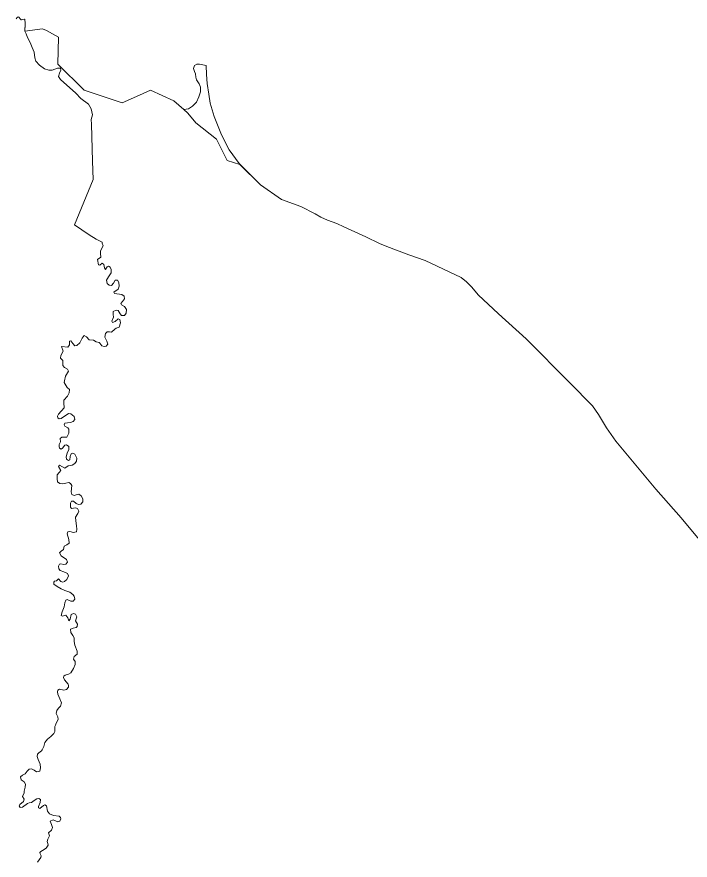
# Model space of a CAD drawing. Extents: x 369010 to 739155, y 6377141 to 6616555.
# Drawn here: x 673001 to 676896, y 6441688 to 6446567 of the extents above; entities that cross this region are included whole.
import ezdxf

# ---------------------------------------------------------------- set-up
doc = ezdxf.new("R2010")
doc.units = 0
doc.header["$LTSCALE"] = 40
doc.layers.add('1', color=7, linetype='Continuous', lineweight=13)

msp = doc.modelspace()

# ---------------------------------------------------------------- linework, layer by layer
at = {"layer": '1'}
for points in [[(672996.69, 6446554.69), (673001.99, 6446562.96), (673004.64, 6446564.45), (673008.44, 6446566.6), (673012.91, 6446564.45), (673014.9, 6446563.63), (673020.86, 6446556.01), (673025.99, 6446549.39), (673027.15, 6446549.72), (673035.42, 6446552.21), (673045.68, 6446553.86), (673047.01, 6446550.72), (673048.33, 6446529.53), (673048.17, 6446525.06), (673047.17, 6446483.69), (673148.79, 6446497.92), (673171.8, 6446487.16), (673241.64, 6446449.26), (673238, 6446293.85), (673389.77, 6446142.58), (673609.89, 6446069.93), (673710.35, 6446114.28), (673774.23, 6446142.58), (673908.62, 6446080.19), (673966.55, 6446030.37), (673993.86, 6446035.34), (674017.36, 6446049.57), (674039.87, 6446074.07), (674052.94, 6446103.69), (674063.04, 6446132.32), (674063.04, 6446159.63), (674055.42, 6446179.33), (674040.86, 6446202.66), (674035.56, 6446218.38), (674034.57, 6446237.09), (674027.62, 6446251.15), (674023.48, 6446268.2), (674028.78, 6446285.74), (674041.19, 6446293.36), (674057.08, 6446292.7), (674095.31, 6446284.92), (674097.46, 6446232.29), (674102.26, 6446180.98), (674110.54, 6446119.41), (674119.47, 6446067.94), (674141.65, 6445989.66), (674184.52, 6445884.56), (674230.03, 6445797.34), (674286.47, 6445718.23), (674409.6, 6445594.93), (674532.41, 6445510.69), (674644.12, 6445470.31), (674726.21, 6445427.61), (674759.31, 6445407.41), (674798.04, 6445390.04), (674852.16, 6445370.67), (674892.87, 6445352.3), (675019.65, 6445293.22), (675099.09, 6445255.48), (675141.63, 6445238.1), (675267.57, 6445189.94), (675362.9, 6445156.51), (675570.94, 6445058.04), (675602.72, 6445034.2), (675633.01, 6445003.25), (675670.25, 6444958.73), (675787.09, 6444848.34), (675946.64, 6444703.03), (676200.85, 6444448.98), (676330.28, 6444317.07), (676366.02, 6444267.09), (676412.03, 6444189.97), (676466.82, 6444112.18), (676523.25, 6444043.17), (676697.2, 6443834.3), (676843.34, 6443669.13), (676967.13, 6443520.5)], [(673048.33, 6446529.53), (673047.01, 6446550.72), (673045.68, 6446553.86), (673035.42, 6446552.21), (673027.31, 6446549.72), (673025.99, 6446549.39), (673020.86, 6446556.01), (673014.9, 6446563.63), (673012.91, 6446564.45), (673008.44, 6446566.6), (673004.64, 6446564.45), (673001.99, 6446562.96), (672996.69, 6446554.69)], [(673476.49, 6444682.51), (673481.62, 6444679.53), (673492.05, 6444663.47), (673505.12, 6444658.67), (673517.53, 6444661.16), (673527.3, 6444673.57), (673521.18, 6444689.96), (673509.76, 6444712.96), (673513.73, 6444733.98), (673523.99, 6444744.9), (673537.56, 6444744.24), (673548.48, 6444741.59), (673567.35, 6444759.8), (673576.12, 6444764.76), (673592.67, 6444770.89), (673601.28, 6444796.54), (673596.31, 6444816.73), (673586.38, 6444819.21), (673570.33, 6444803.49), (673553.78, 6444799.02), (673551.13, 6444806.47), (673560.4, 6444828.65), (673558.58, 6444845.03), (673558.58, 6444862.08), (673574.8, 6444870.19), (673587.71, 6444867.54), (673597.8, 6444847.85), (673607.07, 6444839.9), (673623.13, 6444839.07), (673633.72, 6444853.31), (673634.38, 6444872.84), (673623.95, 6444890.71), (673606.24, 6444901.47), (673601.94, 6444908.25), (673611.21, 6444920.34), (673624.28, 6444935.4), (673622.3, 6444950.95), (673608.4, 6444960.06), (673565.03, 6444966.18), (673561.72, 6444974.29), (673586.05, 6444992.17), (673593, 6445008.22), (673590.19, 6445029.9), (673582.74, 6445043.47), (673569.17, 6445043.8), (673559.74, 6445026.42), (673548.32, 6445012.19), (673534.09, 6445014.18), (673523.82, 6445023.78), (673519.19, 6445043.47), (673531.93, 6445061.68), (673546.83, 6445084.85), (673546.33, 6445104.87), (673539.88, 6445118.94), (673531.27, 6445124.24), (673522.5, 6445120.6), (673513.73, 6445105.7), (673508.76, 6445113.98), (673504.96, 6445134.66), (673494.86, 6445141.28), (673481.29, 6445129.86), (673473.68, 6445132.18), (673467.72, 6445162.47), (673486.09, 6445176.04), (673485.43, 6445197.06), (673485.43, 6445213.78), (673499.83, 6445241.08), (673494.2, 6445258.13), (673494.03, 6445263.92), (673459.44, 6445280.8), (673419.39, 6445306.46), (673334.82, 6445362.56), (673442.06, 6445626.54), (673438.92, 6445731.47), (673433.62, 6445946.63), (673430.98, 6445973.77), (673439.42, 6445999.09), (673431.31, 6446034.68), (673415.09, 6446061.16), (673371.73, 6446095.08), (673341.93, 6446124.87), (673254.22, 6446204.81), (673241.97, 6446222.36), (673246.77, 6446240.07), (673256.2, 6446257.77), (673252.89, 6446270.68), (673236.67, 6446270.68), (673205.39, 6446258.44), (673185.04, 6446258.44), (673160.71, 6446265.88), (673130.92, 6446287.57), (673111.22, 6446309.91), (673104.6, 6446330.1), (673101.29, 6446362.04), (673089.71, 6446389.18), (673077.46, 6446418.98), (673061.9, 6446447.44), (673054.12, 6446467.8), (673047.17, 6446483.69), (673048.33, 6446529.53)], [(676967.13, 6443520.5), (676843.34, 6443669.13), (676697.2, 6443834.3), (676523.25, 6444043.17), (676466.82, 6444112.18), (676412.03, 6444189.97), (676366.02, 6444267.09), (676330.28, 6444317.07), (676200.85, 6444448.98), (675946.64, 6444703.03), (675787.09, 6444848.34), (675670.25, 6444958.73), (675633.01, 6445003.25), (675602.72, 6445034.2), (675570.94, 6445058.04), (675362.9, 6445156.51), (675267.57, 6445189.94), (675141.63, 6445238.1), (675099.09, 6445255.48), (675019.65, 6445293.22), (674892.87, 6445352.3), (674852.16, 6445370.67), (674798.04, 6445390.04), (674759.31, 6445407.41), (674726.21, 6445427.61), (674644.12, 6445470.31), (674532.41, 6445510.69), (674409.6, 6445594.93), (674291.6, 6445712.94), (674216.62, 6445735.94), (674156.05, 6445859.24), (674036.89, 6445953.41), (673990.55, 6446009.52), (673966.55, 6446030.37), (673908.62, 6446080.19), (673774.23, 6446142.58), (673710.35, 6446114.28), (673609.89, 6446069.93), (673389.77, 6446142.58), (673238, 6446293.85), (673241.64, 6446449.26), (673171.8, 6446487.16), (673148.79, 6446497.92), (673047.17, 6446483.69), (673054.12, 6446467.8), (673061.9, 6446447.44), (673077.46, 6446418.98), (673089.71, 6446389.18), (673101.29, 6446362.04), (673104.6, 6446330.1), (673111.22, 6446309.91), (673130.92, 6446287.57), (673160.71, 6446265.88), (673185.04, 6446258.44), (673205.39, 6446258.44), (673236.67, 6446270.68), (673252.89, 6446270.68), (673256.2, 6446257.77), (673246.77, 6446240.07), (673241.97, 6446222.36), (673254.22, 6446204.81), (673341.93, 6446124.87), (673371.73, 6446095.08), (673415.09, 6446061.16), (673431.31, 6446034.68), (673439.42, 6445999.09), (673430.98, 6445973.77), (673433.62, 6445946.63), (673438.92, 6445731.47), (673442.06, 6445626.54), (673334.82, 6445362.56), (673419.39, 6445306.46), (673459.44, 6445280.8), (673494.03, 6445263.92), (673494.2, 6445258.13), (673499.83, 6445241.08), (673485.43, 6445213.78), (673485.43, 6445197.06), (673486.09, 6445176.04), (673467.72, 6445162.47), (673473.68, 6445132.18), (673481.29, 6445129.86), (673494.86, 6445141.28), (673504.96, 6445134.66), (673508.76, 6445113.98), (673513.73, 6445105.7), (673522.5, 6445120.6), (673531.27, 6445124.24), (673539.88, 6445118.94), (673546.33, 6445104.87), (673546.83, 6445084.85), (673531.93, 6445061.68), (673519.19, 6445043.47), (673523.82, 6445023.78), (673534.09, 6445014.18), (673548.32, 6445012.19), (673559.74, 6445026.42), (673569.17, 6445043.8), (673582.74, 6445043.47)], [(673582.74, 6445043.47), (673590.19, 6445029.9), (673593, 6445008.22), (673586.05, 6444992.17), (673561.72, 6444974.29), (673565.03, 6444966.18), (673608.4, 6444960.06), (673622.3, 6444950.95), (673624.28, 6444935.4), (673611.21, 6444920.34), (673601.94, 6444908.25), (673606.24, 6444901.47), (673623.95, 6444890.71), (673634.38, 6444872.84), (673633.72, 6444853.31), (673623.13, 6444839.07), (673607.07, 6444839.9), (673597.8, 6444847.85), (673587.71, 6444867.54), (673574.8, 6444870.19), (673558.58, 6444862.08), (673558.58, 6444845.03), (673560.4, 6444828.65), (673551.13, 6444806.47), (673553.78, 6444799.02), (673570.33, 6444803.49), (673586.38, 6444819.21), (673596.31, 6444816.73), (673601.28, 6444796.54), (673592.67, 6444770.89), (673576.12, 6444764.76), (673567.35, 6444759.8), (673548.48, 6444741.59), (673537.56, 6444744.24), (673523.99, 6444744.9), (673513.73, 6444733.98), (673509.76, 6444712.96), (673521.18, 6444689.96), (673527.3, 6444673.57), (673517.53, 6444661.16), (673505.12, 6444658.67), (673492.05, 6444663.47), (673481.62, 6444679.53), (673476.49, 6444682.51), (673458.95, 6444686.65), (673443.55, 6444696.74), (673419.56, 6444698.56), (673404.33, 6444715.94), (673391.09, 6444722.56), (673378.18, 6444708.33), (673365.93, 6444681.68), (673347.56, 6444664.8), (673335.48, 6444663.47), (673325.22, 6444676.38), (673312.97, 6444693.27), (673304.7, 6444691.11), (673306.35, 6444668.94), (673296.09, 6444655.2), (673260.01, 6444659.67), (673268.29, 6444631.86), (673254.55, 6444607.87), (673252.4, 6444591.98), (673266.13, 6444579.23), (673266.96, 6444568.97), (673266.96, 6444549.11), (673275.9, 6444537.53), (673293.61, 6444528.75), (673300.23, 6444517.5), (673282.35, 6444488.21), (673275.57, 6444461.06), (673274.08, 6444451.3), (673291.79, 6444423), (673304.7, 6444410.09), (673303.7, 6444391.55), (673293.11, 6444371.69), (673272.75, 6444350.01), (673273.25, 6444333.63), (673275.4, 6444305.32), (673240.98, 6444268.58), (673235.68, 6444255.84), (673238.33, 6444247.23), (673246.44, 6444241.77), (673256.37, 6444242.1), (673300.06, 6444271.06), (673312.97, 6444269.91), (673332.5, 6444255.34), (673335.31, 6444237.14), (673325.88, 6444226.21), (673310.32, 6444219.1), (673293.61, 6444217.77), (673279.04, 6444216.12), (673274.24, 6444206.52), (673278.05, 6444197.91), (673296.26, 6444189.8), (673301.39, 6444181.36), (673300.72, 6444159.02), (673289.97, 6444134.52), (673260.34, 6444134.19), (673251.9, 6444127.08), (673254.22, 6444107.55)], [(673372.88, 6443796.4), (673358.65, 6443804.51), (673343.76, 6443801.7), (673331.67, 6443797.06), (673319.59, 6443804.18), (673315.62, 6443818.74), (673319.26, 6443856.31), (673312.14, 6443867.4), (673301.72, 6443873.69), (673283.51, 6443869.72), (673264.48, 6443864.26), (673249.58, 6443866.9), (673235.68, 6443876.67), (673233.36, 6443894.05), (673234.69, 6443917.22), (673246.27, 6443931.12), (673255.05, 6443943.04), (673242.3, 6443966.04), (673248.43, 6443973.49), (673277.55, 6443954.95), (673297.91, 6443969.19), (673320.75, 6443973.49), (673336.31, 6443982.26), (673346.4, 6443997.16), (673348.22, 6444014.04), (673336.14, 6444035.88), (673321.91, 6444041.84), (673314.96, 6444037.87), (673310.16, 6444023.64), (673308.17, 6444003.94), (673298.74, 6443999.14), (673288.81, 6444007.09), (673285.99, 6444020.49), (673292.28, 6444041.68), (673302.05, 6444063.69), (673302.05, 6444081.23), (673287.82, 6444090.83), (673277.55, 6444089.01), (673265.14, 6444070.8), (673256.37, 6444066.01), (673247.93, 6444070.8), (673244.78, 6444081.56), (673245.94, 6444092.15), (673254.22, 6444107.55), (673251.9, 6444127.08), (673260.34, 6444134.19), (673289.97, 6444134.52), (673300.72, 6444159.02), (673301.39, 6444181.36), (673296.26, 6444189.8), (673278.05, 6444197.91), (673274.24, 6444206.52), (673279.04, 6444216.12), (673293.61, 6444217.77), (673310.32, 6444219.1), (673325.88, 6444226.21), (673335.31, 6444237.14), (673332.5, 6444255.34), (673312.97, 6444269.91), (673300.06, 6444271.06), (673256.37, 6444242.1), (673246.44, 6444241.77), (673238.33, 6444247.23), (673235.68, 6444255.84), (673240.98, 6444268.58), (673275.4, 6444305.32), (673273.25, 6444333.63), (673272.75, 6444350.01), (673293.11, 6444371.69), (673303.7, 6444391.55), (673304.7, 6444410.09), (673291.79, 6444423), (673274.08, 6444451.3), (673275.57, 6444461.06), (673282.35, 6444488.21), (673300.23, 6444517.5), (673293.61, 6444528.75), (673275.9, 6444537.53), (673266.96, 6444549.11), (673266.96, 6444568.97), (673266.13, 6444579.23), (673252.4, 6444591.98), (673254.55, 6444607.87), (673268.29, 6444631.86), (673260.01, 6444659.67), (673296.09, 6444655.2), (673306.35, 6444668.94), (673304.7, 6444691.11), (673312.97, 6444693.27), (673325.22, 6444676.38), (673335.48, 6444663.47), (673347.56, 6444664.8), (673365.93, 6444681.68), (673378.18, 6444708.33), (673391.09, 6444722.56), (673404.33, 6444715.94), (673419.56, 6444698.56), (673443.55, 6444696.74), (673458.95, 6444686.65), (673476.49, 6444682.51)], [(673254.22, 6444107.55), (673245.94, 6444092.15), (673244.78, 6444081.56), (673247.93, 6444070.8), (673256.37, 6444066.01), (673265.14, 6444070.8), (673277.55, 6444089.01), (673287.82, 6444090.83), (673302.05, 6444081.23), (673302.05, 6444063.69), (673292.28, 6444041.68), (673285.99, 6444020.49), (673288.81, 6444007.09), (673298.74, 6443999.14), (673308.17, 6444003.94), (673310.16, 6444023.64), (673314.96, 6444037.87), (673321.91, 6444041.84), (673336.14, 6444035.88), (673348.22, 6444014.04), (673346.4, 6443997.16), (673336.31, 6443982.26), (673320.75, 6443973.49), (673297.91, 6443969.19), (673277.55, 6443954.95), (673248.43, 6443973.49), (673242.3, 6443966.04), (673255.05, 6443943.04), (673246.27, 6443931.12), (673234.69, 6443917.22), (673233.36, 6443894.05), (673235.68, 6443876.67), (673249.58, 6443866.9), (673264.48, 6443864.26), (673283.51, 6443869.72), (673301.72, 6443873.69), (673312.14, 6443867.4), (673319.26, 6443856.31), (673315.62, 6443818.74), (673319.59, 6443804.18), (673331.67, 6443797.06), (673343.76, 6443801.7), (673358.65, 6443804.51), (673372.88, 6443796.4), (673381.66, 6443778.03), (673381.66, 6443760.32), (673371.56, 6443747.41), (673357.33, 6443746.09), (673343.76, 6443752.21), (673328.2, 6443764.46), (673317.94, 6443764.46), (673311.32, 6443752.54), (673310.65, 6443731.02), (673317.94, 6443721.92), (673339.62, 6443725.73), (673351.87, 6443722.58), (673359.97, 6443706.7), (673353.85, 6443692.96), (673339.62, 6443672.6), (673341.6, 6443650.09), (673346.4, 6443621.63), (673348.39, 6443602.59), (673345.58, 6443587.53), (673336.8, 6443584.55), (673328.03, 6443583.73), (673307.34, 6443589.19), (673294.93, 6443587.7), (673292.78, 6443576.11), (673301.55, 6443543.67), (673302.55, 6443521.33), (673289.47, 6443512.39), (673275.24, 6443504.12), (673271.26, 6443484.42), (673257.03, 6443474.99), (673247.76, 6443465.06), (673257.69, 6443449.5), (673288.97, 6443426.83), (673292.95, 6443412.43), (673284.17, 6443400.68), (673273.42, 6443399.19), (673256.2, 6443403.16), (673248.09, 6443400.18), (673242.14, 6443388.76), (673243.29, 6443372.71), (673251.9, 6443363.61), (673272.26, 6443356.16), (673293.11, 6443345.4), (673300.06, 6443332.33), (673290.79, 6443311.64), (673276.89, 6443300.38), (673267.46, 6443295.75), (673256.04, 6443300.38), (673241.81, 6443315.44), (673229.56, 6443303.86), (673218.63, 6443302.54), (673214, 6443296.41), (673214.66, 6443285.49), (673233.53, 6443271.25), (673256.7, 6443257.68), (673278.38, 6443247.59)], [(673273.58, 6442752.57), (673279.87, 6442758.19), (673300.06, 6442764.32), (673313.63, 6442771.76), (673328.53, 6442796.92), (673338.79, 6442819.93), (673337.47, 6442837.8), (673327.87, 6442851.21), (673332, 6442866.76), (673350.04, 6442879.84), (673350.71, 6442897.55), (673336.8, 6442932.47), (673332, 6442952.83), (673332, 6442973.84), (673324.39, 6442987.58), (673312.48, 6443005.12), (673311.81, 6443023.99), (673326.54, 6443029.29), (673344.58, 6443034.75), (673350.04, 6443039.55), (673352.36, 6443053.95), (673340.94, 6443072.32), (673347.07, 6443095.16), (673339.62, 6443110.88), (673329.36, 6443115.52), (673315.12, 6443108.9), (673308.34, 6443083.08), (673301.88, 6443073.48), (673296.09, 6443089.86), (673284.01, 6443105.42), (673265.64, 6443099.96), (673256.87, 6443103.43), (673263.65, 6443125.11), (673274.41, 6443154.24), (673277.88, 6443175.92), (673283.84, 6443191.65), (673291.95, 6443196.45), (673312.97, 6443185.36), (673326.71, 6443185.52), (673336.14, 6443198.43), (673332, 6443215.98), (673324.39, 6443225.74), (673307.51, 6443237.99), (673278.38, 6443247.59), (673256.7, 6443257.68), (673233.53, 6443271.25), (673214.66, 6443285.49), (673214, 6443296.41), (673218.63, 6443302.54), (673229.56, 6443303.86), (673241.81, 6443315.44), (673256.04, 6443300.38), (673267.46, 6443295.75), (673276.89, 6443300.38), (673290.79, 6443311.64), (673300.06, 6443332.33), (673293.11, 6443345.4), (673272.26, 6443356.16), (673251.9, 6443363.61), (673243.29, 6443372.71), (673242.14, 6443388.76), (673248.09, 6443400.18), (673256.2, 6443403.16), (673273.42, 6443399.19), (673284.17, 6443400.68), (673292.95, 6443412.43), (673288.97, 6443426.83), (673257.69, 6443449.5), (673247.76, 6443465.06), (673257.03, 6443474.99), (673271.26, 6443484.42), (673275.24, 6443504.12), (673289.47, 6443512.39), (673302.55, 6443521.33), (673301.55, 6443543.67), (673292.78, 6443576.11), (673294.93, 6443587.7), (673307.34, 6443589.19), (673328.03, 6443583.73), (673336.8, 6443584.55), (673345.58, 6443587.53), (673348.39, 6443602.59), (673346.4, 6443621.63), (673341.6, 6443650.09), (673339.62, 6443672.6), (673353.85, 6443692.96), (673359.97, 6443706.7), (673351.87, 6443722.58), (673339.62, 6443725.73), (673317.94, 6443721.92), (673310.65, 6443731.02), (673311.32, 6443752.54), (673317.94, 6443764.46), (673328.2, 6443764.46), (673343.76, 6443752.21), (673357.33, 6443746.09), (673371.56, 6443747.41), (673381.66, 6443760.32), (673381.66, 6443778.03), (673372.88, 6443796.4)], [(673278.38, 6443247.59), (673307.51, 6443237.99), (673324.39, 6443225.74), (673332, 6443215.98), (673336.14, 6443198.43), (673326.71, 6443185.52), (673312.97, 6443185.36), (673291.95, 6443196.45), (673283.84, 6443191.65), (673277.88, 6443175.92), (673274.41, 6443154.24), (673263.65, 6443125.11), (673256.87, 6443103.43), (673265.64, 6443099.96), (673284.01, 6443105.42), (673296.09, 6443089.86), (673301.88, 6443073.48), (673308.34, 6443083.08), (673315.12, 6443108.9), (673329.36, 6443115.52), (673339.62, 6443110.88), (673347.07, 6443095.16), (673340.94, 6443072.32), (673352.36, 6443053.95), (673350.04, 6443039.55), (673344.58, 6443034.75), (673326.54, 6443029.29), (673311.81, 6443023.99), (673312.48, 6443005.12), (673324.39, 6442987.58), (673332, 6442973.84), (673332, 6442952.83), (673336.8, 6442932.47), (673350.71, 6442897.55), (673350.04, 6442879.84), (673332, 6442866.76), (673327.87, 6442851.21), (673337.47, 6442837.8), (673338.79, 6442819.93), (673328.53, 6442796.92), (673313.63, 6442771.76), (673300.06, 6442764.32), (673279.87, 6442758.19), (673273.58, 6442752.57), (673269.78, 6442745.61), (673276.4, 6442730.72), (673297.41, 6442706.22), (673299.73, 6442698.78), (673300.39, 6442689.51), (673288.31, 6442674.94), (673273.42, 6442670.81), (673248.09, 6442677.76), (673237.5, 6442671.96), (673235.35, 6442661.04), (673238.49, 6442647.97), (673249.58, 6442621.65), (673258.69, 6442598.32), (673252.4, 6442579.61), (673242.14, 6442567.37), (673231.54, 6442552.97), (673229.06, 6442537.24), (673238.83, 6442517.88), (673240.48, 6442501.83), (673228.56, 6442479.81), (673224.76, 6442469.39), (673220.46, 6442460.78), (673219.79, 6442431.65), (673214.99, 6442420.23), (673196.62, 6442403.19), (673177.26, 6442388.62), (673162.36, 6442368.27), (673157.56, 6442346.42), (673148.13, 6442326.89), (673143.33, 6442320.77), (673127.77, 6442309.84), (673119.33, 6442301.57), (673118.5, 6442288), (673123.64, 6442270.45), (673135.55, 6442243.14), (673138.03, 6442222.95), (673132.9, 6442203.75), (673114.86, 6442199.62), (673100.13, 6442207.89), (673085.9, 6442215.5), (673072.99, 6442214.02), (673060.74, 6442202.6), (673048.66, 6442188.03), (673033.27, 6442180.25), (673022.18, 6442169.49), (673026.48, 6442152.94), (673043.53, 6442141.86), (673051.14, 6442127.62), (673049.65, 6442110.91), (673043.2, 6442087.9), (673042.21, 6442076.98), (673033.93, 6442055.79), (673043.03, 6442041.56), (673039.39, 6442027.49), (673017.38, 6442010.94), (673014.4, 6442002.83)], [(673120.82, 6441676.79), (673139.85, 6441702.94), (673140.68, 6441712.87), (673135.22, 6441724.12), (673133.23, 6441731.57), (673139.19, 6441737.86), (673149.12, 6441742.99), (673169.81, 6441757.39), (673181.56, 6441774.11), (673180.9, 6441784.37), (673175.27, 6441796.28), (673179.24, 6441810.02), (673190.66, 6441828.39), (673184.87, 6441845.27), (673201.59, 6441861.49), (673206.39, 6441876.39), (673200.93, 6441894.1), (673193.48, 6441913.79), (673210.52, 6441921.24), (673238.83, 6441910.15), (673250.25, 6441914.45), (673255.38, 6441927.36), (673252.56, 6441935.47), (673245.61, 6441942.09), (673213.5, 6441947.22), (673189.17, 6441955.99), (673177.42, 6441972.21), (673171.63, 6442003.16), (673163.52, 6442007.14), (673154.25, 6442004.65), (673133.23, 6441985.95), (673125.29, 6441990.75), (673125.12, 6441999.19), (673135.22, 6442022.03), (673137.37, 6442038.58), (673128.43, 6442045.53), (673116.68, 6442043.22), (673101.95, 6442032.29), (673086.23, 6442021.2), (673071.5, 6442020.54), (673062.9, 6442014.91), (673034.26, 6441995.38), (673019.86, 6441993.56), (673014.4, 6442002.83), (673017.38, 6442010.94), (673039.39, 6442027.49), (673043.03, 6442041.56), (673033.93, 6442055.79), (673042.21, 6442076.98), (673043.2, 6442087.9), (673049.65, 6442110.91), (673051.14, 6442127.62), (673043.53, 6442141.86), (673026.48, 6442152.94), (673022.18, 6442169.49), (673033.27, 6442180.25), (673048.66, 6442188.03), (673060.74, 6442202.6), (673072.99, 6442214.02), (673085.9, 6442215.5), (673100.13, 6442207.89), (673114.86, 6442199.62), (673132.9, 6442203.75), (673138.03, 6442222.95), (673135.55, 6442243.14), (673123.64, 6442270.45), (673118.5, 6442288), (673119.33, 6442301.57), (673127.77, 6442309.84), (673143.33, 6442320.77), (673148.13, 6442326.89), (673157.56, 6442346.42), (673162.36, 6442368.27), (673177.26, 6442388.62), (673196.62, 6442403.19), (673214.99, 6442420.23), (673219.79, 6442431.65), (673220.46, 6442460.78), (673224.76, 6442469.39), (673228.56, 6442479.81), (673240.48, 6442501.83), (673238.83, 6442517.88), (673229.06, 6442537.24), (673231.54, 6442552.97), (673242.14, 6442567.37), (673252.4, 6442579.61), (673258.69, 6442598.32), (673249.58, 6442621.65), (673238.49, 6442647.97), (673235.35, 6442661.04), (673237.5, 6442671.96), (673248.09, 6442677.76), (673273.42, 6442670.81), (673288.31, 6442674.94), (673300.39, 6442689.51), (673299.73, 6442698.78), (673297.41, 6442706.22), (673276.4, 6442730.72), (673269.78, 6442745.61), (673273.58, 6442752.57)], [(673014.4, 6442002.83), (673019.86, 6441993.56), (673034.26, 6441995.38), (673062.9, 6442014.91), (673071.5, 6442020.54), (673086.23, 6442021.2), (673101.95, 6442032.29), (673116.68, 6442043.22), (673128.43, 6442045.53), (673137.37, 6442038.58), (673135.22, 6442022.03), (673125.12, 6441999.19), (673125.29, 6441990.75), (673133.23, 6441985.95), (673154.25, 6442004.65), (673163.52, 6442007.14), (673171.63, 6442003.16), (673177.42, 6441972.21), (673189.17, 6441955.99), (673213.5, 6441947.22), (673245.61, 6441942.09), (673252.56, 6441935.47), (673255.38, 6441927.36), (673250.25, 6441914.45), (673238.83, 6441910.15), (673210.52, 6441921.24), (673193.48, 6441913.79), (673200.93, 6441894.1), (673206.39, 6441876.39), (673201.59, 6441861.49), (673184.87, 6441845.27), (673190.66, 6441828.39), (673179.24, 6441810.02), (673175.27, 6441796.28), (673180.9, 6441784.37), (673181.56, 6441774.11), (673169.81, 6441757.39), (673149.12, 6441742.99), (673139.19, 6441737.86), (673133.23, 6441731.57), (673135.22, 6441724.12), (673140.68, 6441712.87), (673139.85, 6441702.94), (673120.82, 6441676.79)]]:
    msp.add_lwpolyline(points, dxfattribs=at)

doc.saveas('drawing.dxf')
